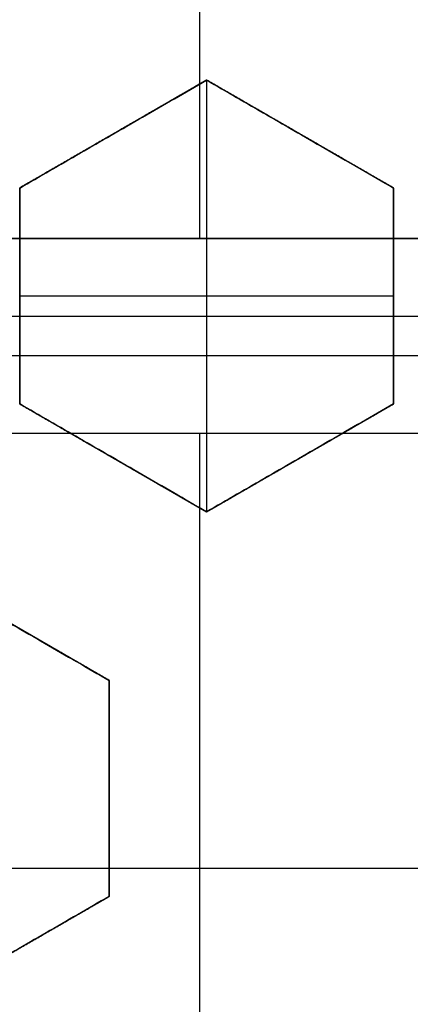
# Model space of a CAD drawing. Header units: centimetres. Extents: x -10 to 8.9, y -29.1 to -8.
# Tile 661 of 1035: x -6.0995 to -6.0493, y -28.3592 to -28.2328. Entities that reach past the tile are written whole.
import ezdxf

# ---------------------------------------------------------------- set-up
doc = ezdxf.new("R2010")
doc.units = ezdxf.units.CM
doc.layers.add('Default', color=7, linetype='Continuous', true_color=0x000000)

msp = doc.modelspace()

# ---------------------------------------------------------------- linework, layer by layer
at = {"layer": 'Default'}
for p, q in [((-6.076397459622, -28.14914136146, -1.065), (-6.076397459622, -28.26085863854, -1.065)), ((-6.075500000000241, -28.24050704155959, 0.18797125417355), (-6.099500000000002, -28.25436344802, 0.18797125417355)), ((-6.0755, -28.24050704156, 0.1625), (-6.0755, -28.2959326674, 0.1625)), ((-6.051500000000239, -28.25436344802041, 0.1838528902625), (-6.075500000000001, -28.24050704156, 0.1838528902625)), ((-6.087500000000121, -28.24743524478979, 0.1625), (-6.087500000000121, -28.24743524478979, 0.2093492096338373)), ((-6.06350000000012, -28.24743524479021, 0.1625), (-6.06350000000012, -28.24743524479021, 0.2006486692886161)), ((-6.0995, -28.25436344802, 0.18797125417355), (-6.0995, -28.28207626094, 0.18797125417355)), ((-6.051500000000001, -28.28207626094, 0.1792829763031), (-6.051500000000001, -28.25436344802, 0.1792829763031)), ((-6.10864745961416, -28.26085863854, -1.1296608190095), (-6.044147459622, -28.26085863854, -1.1296608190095)), ((-6.076679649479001, -28.26085863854, -1.180135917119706), (-6.076679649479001, -28.26085863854, -1.065)), ((-6.0995, -28.26821985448, 0.1625), (-6.051500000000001, -28.26821985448, 0.1625)), ((-6.0995, -28.26821985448, 0.1625), (-6.0995, -28.26821985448, 0.2128172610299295)), ((-6.051500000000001, -28.26821985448, 0.1625), (-6.051500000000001, -28.26821985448, 0.1955001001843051)), ((-6.099499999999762, -28.28207626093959, 0.18727069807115), (-6.0755, -28.2959326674, 0.18727069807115)), ((-6.075499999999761, -28.29593266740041, 0.18252295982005), (-6.051499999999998, -28.28207626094, 0.18252295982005)), ((-6.044147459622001, -28.28585863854, -1.1296608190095), (-6.108647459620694, -28.28585863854, -1.1296608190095)), ((-6.076679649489, -28.28585863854, -1.1801359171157), (-6.076679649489, -28.28585863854, -1.065)), ((-6.076397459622, -28.28585863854, -1.065), (-6.076397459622, -28.39757591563, -1.065)), ((-6.087499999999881, -28.2890044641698, 0.1625), (-6.087499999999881, -28.2890044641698, 0.2073021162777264)), ((-6.06349999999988, -28.28900446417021, 0.1625), (-6.06349999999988, -28.28900446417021, 0.1987006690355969)), ((-6.088000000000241, -28.31758330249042, 0.1887369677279), (-6.112, -28.30372689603, 0.1887369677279)), ((-6.088000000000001, -28.34529611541, 0.18390874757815), (-6.088000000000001, -28.31758330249, 0.18390874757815)), ((-6.088000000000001, -28.33143970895, 0.1625), (-6.088000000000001, -28.33143970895, 0.204054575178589)), ((-6.011897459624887, -28.341717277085, -1.065), (-6.140897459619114, -28.341717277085, -1.065)), ((-6.111999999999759, -28.35915252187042, 0.1859441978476), (-6.088000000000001, -28.34529611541, 0.1859441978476))]:
    msp.add_line(p, q, dxfattribs=at)
at = {"layer": 'Default', "extrusion": (0, 0, -1)}
for centre, radius, start, end in [((6.550000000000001, -28.205, -0.45), 0.9, 90, 270), ((6.550000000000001, -28.205, 0.3399975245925), 0.8999999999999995, 90, 270), ((6.550000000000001, -28.205, 1.15), 0.8550000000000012, 90, 270), ((6.550000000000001, -28.205, -0.4), 0.5999999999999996, 90, 270), ((6.550000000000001, -28.205, 0.82), 0.8250000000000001, 180, 0), ((6.550000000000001, -28.205, 1.03), 0.82, 180, 0), ((6.550000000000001, -28.205, 1.005), 0.7950000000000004, 180, 0), ((6.550000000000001, -28.205, 0.87), 0.7825000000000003, 180, 0), ((6.550000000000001, -28.205, 1.005), 0.7825000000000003, 180, 0), ((6.550000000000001, -28.205, 0.895), 0.7575000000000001, 180, 0), ((6.550000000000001, -28.205, 0.53), 0.75, 180, 0), ((6.550000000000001, -28.205, -0.2075), 0.75, 180, 0), ((6.550000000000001, -28.205, -0.2075), 0.7025000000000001, 180, 0), ((6.550000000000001, -28.205, -0.1825), 0.6775000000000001, 180, 0), ((6.550000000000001, -28.205, -0.1725), 0.6774999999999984, 180, 0), ((6.550000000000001, -28.205, -0.1625), 0.6724999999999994, 180, 0), ((6.550000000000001, -28.205, -0.2), 0.6724999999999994, 180, 0), ((6.550000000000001, -28.205, -0.2), 0.6367740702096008, 180, 0), ((6.550000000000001, -28.205, -0.1809807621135), 0.6125, 180, 0), ((6.550000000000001, -28.205, -0.1625), 0.6075000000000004, 180, 0), ((6.550000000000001, -28.205, -0.195), 0.6075000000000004, 180, 0), ((6.550000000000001, -28.205, 1.220980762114), 0.6075, 180, 0), ((6.550000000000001, -28.205, 1.24), 0.6075000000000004, 180, 0), ((6.550000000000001, -28.205, -0.18660444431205), 0.5500000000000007, 180, 0)]:
    msp.add_arc(centre, radius, start, end, dxfattribs=at)
at = {"layer": 'Default'}
for centre, radius, start, end in [((-6.550000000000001, -28.205, -0.82), 0.8349999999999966, 270, 90), ((-6.550000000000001, -28.205, -1.13), 0.8349999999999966, 270, 90), ((-6.550000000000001, -28.205, -0.9750000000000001), 0.8350000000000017, 270, 90), ((-6.550000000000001, -28.205, 0.35), 0.775, 270, 90), ((-6.550000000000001, -28.205, -0.1486250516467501), 0.7749999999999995, 270, 90), ((-6.550000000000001, -28.205, 0.45), 0.6000000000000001, 270, 90), ((-6.550000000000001, -28.205, 0.35), 0.6000000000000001, 270, 90), ((-6.550000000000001, -28.205, -0.845), 0.8250000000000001, 180, 0), ((-6.550000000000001, -28.205, -0.8325), 0.8249999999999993, 180, 0), ((-6.550000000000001, -28.205, -0.87), 0.8, 180, 0), ((-6.550000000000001, -28.205, -0.9800000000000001), 0.7575000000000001, 180, 0), ((-6.550000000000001, -28.205, -0.9375), 0.7574999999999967, 180, 0), ((-6.550000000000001, -28.205, 0.1625), 0.6775000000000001, 180, 0), ((-6.550000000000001, -28.205, 0.18125), 0.6724999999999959, 180, 0), ((-6.550000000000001, -28.205, -1.21), 0.67, 180, 0), ((-6.550000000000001, -28.205, -1.24), 0.6400000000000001, 180, 0), ((-6.550000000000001, -28.205, 0.2), 0.6367740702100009, 180, 0), ((-6.550000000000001, -28.205, 0.1625), 0.6231698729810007, 180, 0), ((-6.550000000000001, -28.205, 0.17875), 0.6074999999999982, 180, 0), ((-6.550000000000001, -28.205, -1.230490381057), 0.6074999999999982, 180, 0), ((-6.550000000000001, -28.205, 0.195), 0.55, 180, 0), ((-6.550000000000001, -28.205, 0.1782088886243), 0.55, 248.3999999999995, 0), ((-6.550000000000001, -28.205, -0.7112749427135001), 0.7750000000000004, 274.5310199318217, 0), ((-6.550000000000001, -28.205, -0.1612499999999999), 0.75, 296.8079204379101, 0)]:
    msp.add_arc(centre, radius, start, end, dxfattribs=at)
at = {"layer": 'Default', "extrusion": (1.379857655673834e-06, 1.228458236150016e-16, -0.9999999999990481)}
msp.add_arc((6.549999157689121, -28.20500000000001, 0.5348706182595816), 0.7584484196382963, 180, 287.9998757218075, dxfattribs=at)
at = {"layer": 'Default', "extrusion": (0, 1, 0)}
for centre, radius, start, end in [((6.550000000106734, -2.310000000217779, -28.26085862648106), 1.225000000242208, 111.089576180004, 114.389708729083), ((6.550000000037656, -2.310000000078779, -28.27585862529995), 1.215000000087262, 110.8286720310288, 114.6865575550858), ((6.550000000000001, -2.31, -28.27585863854), 1.215, 110.8286720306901, 114.6865575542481)]:
    msp.add_arc(centre, radius, start, end, dxfattribs=at)
at = {"layer": 'Default', "extrusion": (0, -1, 0)}
for centre, radius, start, end in [((-6.550000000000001, -2.31, 28.26085863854), 1.225000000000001, 66.45607328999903, 68.9104238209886), ((-6.549999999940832, -2.309999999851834, 28.28585864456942), 1.224999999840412, 65.61029127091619, 68.91042382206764)]:
    msp.add_arc(centre, radius, start, end, dxfattribs=at)
at = {"layer": 'Default', "extrusion": (-1.03329475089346e-08, -0.9999999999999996, -2.71607247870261e-08)}
msp.add_arc((-6.549999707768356, -2.309999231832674, 28.27085873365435), 1.214999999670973, 65.3134424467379, 69.1713279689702, dxfattribs=at)
at = {"layer": 'Default'}
for points, degree in [([(-6.550000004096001, -27.30500495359, -1.129995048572), (-6.537465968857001, -27.30500495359, -1.129995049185), (-6.512386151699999, -27.30552127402, -1.129973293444), (-6.474783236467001, -27.3078854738, -1.129982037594), (-6.437304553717, -27.31181799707, -1.129979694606), (-6.399970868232, -27.3173257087, -1.129980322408), (-6.362926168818, -27.32438806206, -1.129980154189), (-6.326197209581, -27.3329983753, -1.129980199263), (-6.289861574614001, -27.34314050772, -1.129980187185), (-6.254013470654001, -27.35478489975, -1.129980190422), (-6.218660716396, -27.36792869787, -1.129980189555), (-6.183898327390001, -27.38253814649, -1.129980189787), (-6.149770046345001, -27.39859430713, -1.129980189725), (-6.116350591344, -27.41606289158, -1.129980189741), (-6.083707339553, -27.43490588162, -1.129980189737), (-6.051859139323, -27.45511347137, -1.129980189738), (-6.020892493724, -27.47663251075, -1.129980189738), (-5.990848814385, -27.49943348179, -1.129980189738), (-5.961791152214, -27.52346942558, -1.129980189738), (-5.933780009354, -27.54868705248, -1.129980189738), (-5.906829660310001, -27.5750745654, -1.129980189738), (-5.881013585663, -27.60256235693, -1.129980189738), (-5.856368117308, -27.63111066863, -1.129980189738), (-5.832942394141, -27.66066372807, -1.129980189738), (-5.810787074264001, -27.69115373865, -1.129980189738), (-5.789912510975, -27.72256746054, -1.129980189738), (-5.770375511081, -27.75482271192, -1.129980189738), (-5.752204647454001, -27.78787084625, -1.129980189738), (-5.735435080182, -27.8216495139, -1.129980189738), (-5.720103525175, -27.8560794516, -1.129980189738), (-5.706216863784, -27.89114626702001, -1.129980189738), (-5.693813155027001, -27.92675906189, -1.129980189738), (-5.682910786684, -27.96286272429, -1.129980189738), (-5.673530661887, -27.99939085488, -1.129980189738), (-5.665692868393, -28.03625586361, -1.129980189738), (-5.659400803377, -28.07344306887, -1.129980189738), (-5.654672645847, -28.11085723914, -1.129980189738), (-5.651515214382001, -28.14843802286, -1.129980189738), (-5.649934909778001, -28.18611932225, -1.129980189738), (-5.649933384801, -28.22380820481, -1.129980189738), (-5.65151069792, -28.26149020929, -1.129980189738), (-5.654665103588, -28.29907102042, -1.129980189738), (-5.659390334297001, -28.33648606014, -1.129980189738), (-5.665679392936, -28.37367347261, -1.129980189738), (-5.673514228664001, -28.41053911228, -1.129980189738), (-5.68289159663, -28.447068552, -1.129980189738), (-5.693791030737, -28.48317285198, -1.129980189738), (-5.706192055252, -28.51878703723, -1.129980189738), (-5.720075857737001, -28.5538547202, -1.129980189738), (-5.735404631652, -28.58828579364, -1.129980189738), (-5.752171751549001, -28.62206623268, -1.129980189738), (-5.770339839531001, -28.65511550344, -1.129980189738), (-5.78987442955, -28.68737253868, -1.129980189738), (-5.810746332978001, -28.71878763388, -1.129980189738), (-5.832899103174, -28.74927924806, -1.129980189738), (-5.85632282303, -28.77883458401, -1.129980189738), (-5.880965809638, -28.80738458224, -1.129980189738), (-5.906779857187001, -28.83487458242, -1.129980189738), (-5.933727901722, -28.86126400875, -1.129980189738), (-5.961736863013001, -28.88648372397, -1.129980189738), (-5.990793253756, -28.9105224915, -1.129980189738), (-6.020835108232, -28.93332580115, -1.129980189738), (-6.051800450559, -28.95484754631, -1.129980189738), (-6.083647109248, -28.97505764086, -1.129980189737), (-6.116288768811, -28.99390313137, -1.129980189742), (-6.149707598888, -29.01137470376, -1.129980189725), (-6.183834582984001, -29.02743347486, -1.129980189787), (-6.218595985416, -29.04204567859, -1.129980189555), (-6.253947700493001, -29.05519220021, -1.129980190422), (-6.289795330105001, -29.06683951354, -1.129980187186), (-6.326131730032, -29.07698483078, -1.129980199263), (-6.36285948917, -29.08559773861, -1.12998015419), (-6.399900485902, -29.09266234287, -1.129980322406), (-6.437231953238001, -29.0981728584, -1.129979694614), (-6.47471667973, -29.10210911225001, -1.129982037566), (-6.512339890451, -29.1044772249, -1.129973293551), (-6.537448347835, -29.10499504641, -1.129995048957), (-6.549999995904, -29.10499504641, -1.129995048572)], 3), ([(-6.550000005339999, -27.32500645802, -1.149993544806), (-6.537651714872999, -27.32500645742, -1.149993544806), (-6.512986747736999, -27.32554459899, -1.150002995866), (-6.476051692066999, -27.32787036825, -1.14999919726), (-6.439276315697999, -27.33175223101, -1.150000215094), (-6.402654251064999, -27.33717969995, -1.149999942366), (-6.366301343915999, -27.34414129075, -1.150000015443), (-6.330232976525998, -27.35263500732, -1.149999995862), (-6.294592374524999, -27.36262965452, -1.150000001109), (-6.259531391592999, -27.37406902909, -1.149999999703), (-6.225026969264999, -27.3869473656, -1.15000000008), (-6.191106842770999, -27.40125022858, -1.149999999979), (-6.157777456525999, -27.41697696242, -1.150000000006), (-6.125134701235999, -27.43408646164, -1.149999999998), (-6.093256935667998, -27.45253472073, -1.15), (-6.062162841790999, -27.47231088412, -1.15), (-6.031930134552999, -27.49336665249, -1.15), (-6.002594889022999, -27.51567691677, -1.15), (-5.974227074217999, -27.53918966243, -1.15), (-5.946891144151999, -27.56384678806, -1.15), (-5.920598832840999, -27.58963664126, -1.15), (-5.895416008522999, -27.61649551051, -1.15), (-5.871372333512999, -27.64439091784, -1.15), (-5.848517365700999, -27.67326728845, -1.15), (-5.826900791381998, -27.7030584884, -1.15), (-5.806533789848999, -27.73375047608, -1.15), (-5.787472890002, -27.76526110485, -1.15), (-5.76974489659, -27.79754437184, -1.15), (-5.753383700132, -27.83054026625, -1.15), (-5.738424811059, -27.86417236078, -1.15), (-5.724875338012, -27.89842624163, -1.15), (-5.71277321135, -27.93321101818, -1.15), (-5.702135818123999, -27.96847408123, -1.15), (-5.692983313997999, -28.00415159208, -1.15), (-5.68533537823, -28.04015809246, -1.15), (-5.679195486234, -28.07647885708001, -1.15), (-5.674581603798, -28.11301879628, -1.15), (-5.67150000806, -28.14971971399, -1.15), (-5.669956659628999, -28.18652113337, -1.15), (-5.669953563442, -28.22333487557, -1.15), (-5.671491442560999, -28.26014682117, -1.15), (-5.674568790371, -28.29686076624, -1.15), (-5.679179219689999, -28.33341174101, -1.15), (-5.685316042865, -28.36974098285, -1.15), (-5.692961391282, -28.40575529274, -1.15), (-5.702112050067, -28.44144108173, -1.15), (-5.712748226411, -28.47671239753, -1.15), (-5.724850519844, -28.511507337, -1.15), (-5.738400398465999, -28.54576972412, -1.15), (-5.753358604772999, -28.57940639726, -1.15), (-5.769717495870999, -28.61240308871, -1.15), (-5.787441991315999, -28.6446852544, -1.15), (-5.806500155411, -28.6761964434, -1.15), (-5.826864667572, -28.70688945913, -1.15), (-5.848479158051, -28.73668231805, -1.15), (-5.871332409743, -28.76556074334, -1.15), (-5.895372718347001, -28.79345624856, -1.15), (-5.920549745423, -28.82031302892, -1.15), (-5.946837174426, -28.84610244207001, -1.15), (-5.974176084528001, -28.8707665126, -1.15), (-6.002558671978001, -28.89429476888, -1.15), (-6.031913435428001, -28.9166216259, -1.15), (-6.062165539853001, -28.9376912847, -1.15), (-6.093277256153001, -28.95747792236, -1.15), (-6.125171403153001, -28.97593404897, -1.149999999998), (-6.157830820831, -28.99304986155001, -1.150000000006), (-6.191177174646, -29.0087814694, -1.149999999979), (-6.225118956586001, -29.02308952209, -1.15000000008), (-6.25964571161, -29.03597120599, -1.149999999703), (-6.294721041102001, -29.04740944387, -1.150000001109), (-6.330363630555, -29.05739860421, -1.149999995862), (-6.366429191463, -29.06588597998, -1.150000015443), (-6.40278818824, -29.07284313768, -1.149999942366), (-6.439415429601, -29.07826537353, -1.150000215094), (-6.476180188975, -29.08214014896, -1.14999919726), (-6.513077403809, -29.08445837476, -1.150002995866), (-6.537686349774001, -29.08499354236, -1.149993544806), (-6.54999999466, -29.08499354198, -1.149993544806)], 3), ([(-6.549999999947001, -27.42838343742, -0.7616165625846), (-6.538747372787, -27.42824483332, -0.7617551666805), (-6.516204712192, -27.42845367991, -0.7620351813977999), (-6.482313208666, -27.43024072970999, -0.7624632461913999), (-6.448493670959, -27.43350371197, -0.7628974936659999), (-6.414786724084, -27.43824561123, -0.763337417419), (-6.381352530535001, -27.44444544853, -0.7637809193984), (-6.348201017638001, -27.45209983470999, -0.7642278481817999), (-6.315445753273, -27.46118216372, -0.764676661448), (-6.283108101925, -27.47168408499, -0.7651270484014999), (-6.251249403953, -27.48358745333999, -0.7655781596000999), (-6.219910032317, -27.49687984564, -0.766029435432), (-6.189177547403, -27.51152847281, -0.7664796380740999), (-6.159225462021, -27.52744172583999, -0.7669261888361), (-6.130017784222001, -27.54461827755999, -0.7673695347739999), (-6.101215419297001, -27.56329288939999, -0.7678150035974), (-6.073286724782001, -27.58321536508, -0.7682556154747), (-6.047409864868, -27.60344005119, -0.7686723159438), (-6.024707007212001, -27.6227118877, -0.7690451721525), (-6.004504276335, -27.64114310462, -0.7693833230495), (-5.984998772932, -27.66020157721, -0.7697151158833), (-5.965776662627, -27.68034635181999, -0.7700594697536), (-5.947249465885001, -27.70119728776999, -0.7704083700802), (-5.929608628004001, -27.72252886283, -0.7707584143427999), (-5.913139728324, -27.74390244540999, -0.7711027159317), (-5.896745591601, -27.76673460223, -0.7714641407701), (-5.879471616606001, -27.79280128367, -0.7718690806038), (-5.862185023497, -27.82140181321, -0.7723044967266), (-5.845650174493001, -27.85166194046, -0.7727558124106), (-5.830525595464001, -27.88248582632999, -0.7732063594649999), (-5.816816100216, -27.91378163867, -0.7736550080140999), (-5.804432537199, -27.94575507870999, -0.7741047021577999), (-5.793443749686, -27.97826360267, -0.7745533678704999), (-5.783885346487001, -28.01119863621, -0.7749995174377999), (-5.775776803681, -28.04447658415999, -0.7754420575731), (-5.769121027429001, -28.07806966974, -0.7758806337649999), (-5.763924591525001, -28.11195605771, -0.7763150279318), (-5.760204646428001, -28.14606329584, -0.7767440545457), (-5.75797080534, -28.18027120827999, -0.7771671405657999), (-5.757226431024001, -28.21470555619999, -0.7775824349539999), (-5.757979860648, -28.24925848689, -0.7780047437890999), (-5.760231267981, -28.28374168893, -0.7784336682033), (-5.763975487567, -28.31808767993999, -0.7788678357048), (-5.769197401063, -28.35219385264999, -0.7793060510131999), (-5.775894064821, -28.38605939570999, -0.7797482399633), (-5.784064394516, -28.41964983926, -0.7801939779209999), (-5.793686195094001, -28.45285785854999, -0.7806418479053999), (-5.804730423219, -28.48558927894, -0.781090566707), (-5.817164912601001, -28.51776854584, -0.7815390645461), (-5.830995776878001, -28.54941158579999, -0.7819875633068), (-5.846175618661, -28.5804064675, -0.7824344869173), (-5.862691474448, -28.61072888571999, -0.7828794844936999), (-5.880499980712, -28.64029706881, -0.7833213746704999), (-5.899571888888, -28.66906635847, -0.7837594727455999), (-5.91989141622, -28.69700629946, -0.7841934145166), (-5.941356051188, -28.72398166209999, -0.7846208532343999), (-5.963982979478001, -28.75002327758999, -0.7850431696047), (-5.987781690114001, -28.77512537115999, -0.7854569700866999), (-6.012782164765, -28.7993101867, -0.7858765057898), (-6.03884161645, -28.82242111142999, -0.7863039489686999), (-6.065837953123, -28.84435183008, -0.786736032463), (-6.093752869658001, -28.86509285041, -0.7871728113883), (-6.122529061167, -28.88460275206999, -0.7876132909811), (-6.15214747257, -28.90286625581, -0.7880571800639), (-6.18250003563, -28.91981717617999, -0.7885028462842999), (-6.213581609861, -28.93545322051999, -0.7889502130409), (-6.245293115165, -28.94972306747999, -0.7893978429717), (-6.277594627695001, -28.96261096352, -0.7898451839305), (-6.310433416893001, -28.97409375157, -0.790291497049), (-6.343717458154, -28.98414082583, -0.7907355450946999), (-6.377431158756, -28.99274659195, -0.7911771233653), (-6.411455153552, -28.99988067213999, -0.7916146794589), (-6.445763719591, -29.00553981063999, -0.7920479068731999), (-6.480290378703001, -29.00971218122, -0.7924759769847), (-6.515041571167, -29.01239375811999, -0.7928989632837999), (-6.538334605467, -29.01317723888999, -0.7931772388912), (-6.549999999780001, -29.01331529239, -0.7933152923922)], 3), ([(-6.550000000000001, -28.98, -0.6472501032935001), (-6.538733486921, -28.98, -0.6470307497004), (-6.516189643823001, -28.97950872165, -0.6465878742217), (-6.482389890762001, -28.97729300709, -0.6459119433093), (-6.448718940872, -28.97360204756, -0.6452266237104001), (-6.415286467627, -28.96845141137, -0.6445341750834), (-6.382136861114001, -28.9618541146, -0.6438355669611), (-6.349274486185, -28.95380935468, -0.6431308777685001), (-6.316821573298, -28.94434696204, -0.6424227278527), (-6.284787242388, -28.93346993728, -0.6417113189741), (-6.253280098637, -28.92121449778, -0.6409990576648), (-6.222324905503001, -28.90759197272, -0.6402865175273), (-6.191987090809, -28.89262837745, -0.6395751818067), (-6.162348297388, -28.87636610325, -0.6388669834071), (-6.133423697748, -28.85881215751, -0.6381622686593), (-6.1053183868, -28.84003103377, -0.6374636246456), (-6.07803369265, -28.82002363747, -0.6367710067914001), (-6.051669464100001, -28.7988625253, -0.6360872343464), (-6.026237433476, -28.77655854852, -0.6354115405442), (-6.001809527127, -28.75317251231, -0.6347498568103), (-5.978430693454, -28.72875070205, -0.6340883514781), (-5.956125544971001, -28.70331637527, -0.6334126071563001), (-5.934966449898, -28.67695331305, -0.6327288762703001), (-5.914960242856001, -28.6496691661, -0.6320362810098), (-5.896181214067, -28.62156563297, -0.6313376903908), (-5.878632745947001, -28.59264971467, -0.6306331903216), (-5.862367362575, -28.56300470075, -0.6299248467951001), (-5.847408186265, -28.53267528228, -0.629213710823), (-5.833784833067, -28.50171815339, -0.6285011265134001), (-5.821532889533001, -28.47022030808, -0.6277890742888), (-5.8106490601, -28.43816826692, -0.6270772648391), (-5.801170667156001, -28.40565376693, -0.6263677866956), (-5.793124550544, -28.37276766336, -0.6256626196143), (-5.786530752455, -28.33961176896, -0.6249639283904), (-5.78138744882, -28.30619858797, -0.6242718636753), (-5.777701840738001, -28.27254822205, -0.6235871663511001), (-5.775489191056, -28.23876096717, -0.6229108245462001), (-5.774754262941, -28.20494234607, -0.6222489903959), (-5.775493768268, -28.17114853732, -0.6215875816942), (-5.777706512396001, -28.13740264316, -0.6209120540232), (-5.781393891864, -28.10374893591, -0.6202272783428), (-5.786546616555, -28.07029563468, -0.6195343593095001), (-5.793145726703, -28.0371388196, -0.6188356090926), (-5.801183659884, -28.00430073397, -0.6181314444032), (-5.810652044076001, -27.97182316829, -0.6174227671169), (-5.821536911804, -27.93976765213, -0.6167108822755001), (-5.833799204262, -27.90824671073, -0.6159982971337), (-5.847421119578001, -27.87729763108, -0.615285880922), (-5.862376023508, -27.84697847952, -0.6145749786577), (-5.878652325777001, -27.8173156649, -0.613866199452), (-5.896211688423, -27.78838626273, -0.6131613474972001), (-5.914995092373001, -27.76028113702, -0.6124626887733), (-5.934999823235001, -27.73300334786, -0.6117702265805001), (-5.956160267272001, -27.70664206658, -0.6110865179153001), (-5.978475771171, -27.68119987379, -0.6104105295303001), (-6.001860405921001, -27.6567765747, -0.6097489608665), (-6.026289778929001, -27.63339360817, -0.6090872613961), (-6.051718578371, -27.61109628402, -0.6084116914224), (-6.078088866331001, -27.58993391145, -0.6077277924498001), (-6.105377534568, -27.56992754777, -0.6070351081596), (-6.133484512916, -27.55114909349, -0.6063364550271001), (-6.162412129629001, -27.53359698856, -0.6056316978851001), (-6.192055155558, -27.51733618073, -0.6049234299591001), (-6.222391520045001, -27.50237706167, -0.6042121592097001), (-6.253344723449, -27.48875867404, -0.6034996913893), (-6.284863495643, -27.47650207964, -0.6027871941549), (-6.316910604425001, -27.46562484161, -0.6020755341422), (-6.349366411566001, -27.45616608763, -0.6013673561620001), (-6.382222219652, -27.44812703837, -0.6006628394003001), (-6.415376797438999, -27.44153241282, -0.5999641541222), (-6.448824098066, -27.43638416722, -0.5992714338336), (-6.482460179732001, -27.43270175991, -0.5985868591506), (-6.516196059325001, -27.43049163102, -0.5979122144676), (-6.538732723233, -27.43, -0.5974694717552), (-6.550000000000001, -27.43, -0.5972501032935)], 3), ([(-6.784376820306, -28.92632328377, -0.6348712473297), (-6.773838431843, -28.92974735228, -0.6346469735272), (-6.752592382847, -28.93614668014, -0.6341960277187), (-6.720306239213, -28.94433158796, -0.6335039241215), (-6.687691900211, -28.95109451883, -0.6328066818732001), (-6.654850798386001, -28.95641256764, -0.6321091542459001), (-6.621864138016, -28.9602809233, -0.6314149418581), (-6.588739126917, -28.96270318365, -0.6307247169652), (-6.555473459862, -28.96367365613, -0.6300349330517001), (-6.522210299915, -28.96318367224, -0.6293441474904), (-6.489025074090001, -28.96123883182, -0.6286502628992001), (-6.455904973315, -28.95783633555, -0.6279497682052), (-6.422932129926, -28.95297750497, -0.6272443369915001), (-6.390217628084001, -28.94667756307, -0.6265372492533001), (-6.357843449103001, -28.93895566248, -0.6258300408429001), (-6.32588632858, -28.92983586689, -0.6251236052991), (-6.29439659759, -28.91933902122, -0.6244195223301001), (-6.263411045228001, -28.90748132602, -0.6237197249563), (-6.232968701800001, -28.89427837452, -0.6230257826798), (-6.203113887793, -28.87974755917, -0.6223343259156), (-6.173891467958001, -28.86390613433, -0.6216420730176), (-6.145383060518, -28.84679413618, -0.6209485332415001), (-6.117675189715, -28.82846554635, -0.6202531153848), (-6.090803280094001, -28.80894739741, -0.6195567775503), (-6.064798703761, -28.78826200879, -0.6188620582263), (-6.039692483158, -28.76642843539, -0.6181707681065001), (-6.015556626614, -28.7435034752, -0.6174807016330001), (-5.992461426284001, -28.71955357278, -0.6167897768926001), (-5.970470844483, -28.69465328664, -0.6160960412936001), (-5.949568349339, -28.66878590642, -0.6153957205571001), (-5.929800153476, -28.64199891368, -0.6146904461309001), (-5.911222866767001, -28.61436507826, -0.6139833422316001), (-5.893872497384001, -28.58593678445, -0.6132760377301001), (-5.877788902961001, -28.55677817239, -0.6125695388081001), (-5.863017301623, -28.52697722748, -0.6118646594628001), (-5.849582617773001, -28.49659792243, -0.611162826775), (-5.837496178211, -28.4656760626, -0.6104680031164), (-5.826765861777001, -28.43423308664, -0.6097777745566), (-5.817399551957, -28.40226333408, -0.6090851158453), (-5.809456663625, -28.36995449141, -0.6083902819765), (-5.802947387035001, -28.33738758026, -0.6076936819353), (-5.797866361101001, -28.30454704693, -0.606996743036), (-5.794229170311, -28.27151677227, -0.606301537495), (-5.792040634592, -28.23836319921, -0.6056096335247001), (-5.791549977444, -28.21613082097, -0.6051462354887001), (-5.791549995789, -28.20499952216, -0.6049143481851)], 3), ([(-6.075500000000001, -28.24050704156, 0.1625), (-6.0875, -28.24743524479, 0.1625), (-6.099499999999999, -28.25436344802, 0.1625)], 2), ([(-6.099499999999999, -28.25436344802, 0.2134425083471), (-6.096935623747, -28.2528829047, 0.2125734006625), (-6.091738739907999, -28.24988248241, 0.2108046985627), (-6.083748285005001, -28.24526919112, 0.2080627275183), (-6.078273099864, -28.24210809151, 0.2061688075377), (-6.075500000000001, -28.24050704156, 0.205205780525)], 3), ([(-6.075500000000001, -28.24050704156, 0.205205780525), (-6.075500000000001, -28.24050704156, 0.1838528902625), (-6.075500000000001, -28.24050704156, 0.1625)], 2), ([(-6.051500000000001, -28.25436344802, 0.1625), (-6.063500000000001, -28.24743524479, 0.1625), (-6.075500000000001, -28.24050704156, 0.1625)], 2), ([(-6.075500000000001, -28.24050704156, 0.205205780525), (-6.072962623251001, -28.2419719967, 0.2042450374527), (-6.067801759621, -28.24495162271, 0.2022872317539), (-6.059812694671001, -28.24956411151, 0.1992450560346), (-6.054300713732, -28.25274645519, 0.197138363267), (-6.051500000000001, -28.25436344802, 0.1960659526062)], 3), ([(-6.099499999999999, -28.25436344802, 0.1625), (-6.099499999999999, -28.25436344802, 0.18797125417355), (-6.099499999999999, -28.25436344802, 0.2134425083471)], 2), ([(-6.099499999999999, -28.25436344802, 0.1625), (-6.099499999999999, -28.26821985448, 0.1625), (-6.099499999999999, -28.28207626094, 0.1625)], 2), ([(-6.099499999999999, -28.28207626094, 0.2120413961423), (-6.099499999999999, -28.27900027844, 0.2122301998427), (-6.099499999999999, -28.2728461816, 0.2125859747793), (-6.099499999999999, -28.26360850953, 0.2130533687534), (-6.099499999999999, -28.25744584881, 0.2133203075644), (-6.099499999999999, -28.25436344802, 0.2134425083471)], 3), ([(-6.051500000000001, -28.28207626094, 0.1625), (-6.051500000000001, -28.26821985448, 0.1625), (-6.051500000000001, -28.25436344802, 0.1625)], 2), ([(-6.051500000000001, -28.25436344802, 0.1960659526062), (-6.051500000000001, -28.25436344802, 0.1792829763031), (-6.051500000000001, -28.25436344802, 0.1625)], 2), ([(-6.051500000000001, -28.25436344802, 0.1960659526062), (-6.051500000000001, -28.25744548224, 0.1959554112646), (-6.051500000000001, -28.26360765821, 0.1957138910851), (-6.051500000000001, -28.27284543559, 0.1952907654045), (-6.051500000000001, -28.27899996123, 0.1949684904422), (-6.051500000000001, -28.28207626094, 0.1947974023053)], 3), ([(-6.044147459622, -28.26085863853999, -1.065), (-6.076397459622, -28.26085863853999, -1.065), (-6.108647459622, -28.26085863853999, -1.065)], 2), ([(-6.099499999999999, -28.28207626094, 0.1625), (-6.0875, -28.28900446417, 0.1625), (-6.075500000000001, -28.2959326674, 0.1625)], 2), ([(-6.075500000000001, -28.2959326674, 0.2025459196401), (-6.078321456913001, -28.29430369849, 0.2036660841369), (-6.08386106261, -28.29110540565, 0.205862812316), (-6.091847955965, -28.28649417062, 0.209022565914), (-6.096982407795, -28.28352979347, 0.2110489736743), (-6.099499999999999, -28.28207626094, 0.2120413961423)], 3), ([(-6.099499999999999, -28.28207626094, 0.2120413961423), (-6.099499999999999, -28.28207626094, 0.18727069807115), (-6.099499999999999, -28.28207626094, 0.1625)], 2), ([(-6.075500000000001, -28.2959326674, 0.1625), (-6.063500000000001, -28.28900446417, 0.1625), (-6.051500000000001, -28.28207626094, 0.1625)], 2), ([(-6.051500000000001, -28.28207626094, 0.1947974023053), (-6.054252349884, -28.28366533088, 0.1956990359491), (-6.059699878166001, -28.28681046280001, 0.1974749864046), (-6.067692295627, -28.29142488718, 0.2000551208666), (-6.072915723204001, -28.29444063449, 0.2017243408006), (-6.075500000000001, -28.2959326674, 0.2025459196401)], 3), ([(-6.051500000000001, -28.28207626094, 0.1947974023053), (-6.051500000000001, -28.28207626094, 0.17864870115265), (-6.051500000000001, -28.28207626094, 0.1625)], 2), ([(-6.044147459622, -28.28585863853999, -1.065), (-6.076397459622, -28.28585863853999, -1.065), (-6.108647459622, -28.28585863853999, -1.065)], 2), ([(-6.075500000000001, -28.2959326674, 0.2025459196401), (-6.075500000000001, -28.2959326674, 0.18252295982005), (-6.075500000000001, -28.2959326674, 0.1625)], 2), ([(-6.088000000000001, -28.31758330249, 0.1625), (-6.1, -28.31065509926, 0.1625), (-6.111999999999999, -28.30372689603, 0.1625)], 2), ([(-6.111999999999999, -28.30372689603, 0.2149739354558), (-6.109480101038, -28.30518176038, 0.2139627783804), (-6.104342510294, -28.30814794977, 0.2118994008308), (-6.096349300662, -28.31276283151, 0.2086834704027), (-6.090816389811, -28.31595725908, 0.2064535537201), (-6.088000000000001, -28.31758330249, 0.2053174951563)], 3), ([(-6.088000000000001, -28.34529611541, 0.1625), (-6.088000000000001, -28.33143970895, 0.1625), (-6.088000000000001, -28.31758330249, 0.1625)], 2), ([(-6.088000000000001, -28.31758330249, 0.1625), (-6.088000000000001, -28.31758330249, 0.18390874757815), (-6.088000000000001, -28.31758330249, 0.2053174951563)], 2), ([(-6.088000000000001, -28.31758330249, 0.2053174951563), (-6.088000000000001, -28.32066420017, 0.2050520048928), (-6.088000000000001, -28.32682482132, 0.204500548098), (-6.088000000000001, -28.33606105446, 0.2036130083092), (-6.088000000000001, -28.3422179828, 0.2029814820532), (-6.088000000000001, -28.34529611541, 0.2026559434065)], 3), ([(-6.111999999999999, -28.35915252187, 0.1625), (-6.1, -28.35222431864, 0.1625), (-6.088000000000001, -28.34529611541, 0.1625)], 2), ([(-6.088000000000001, -28.34529611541, 0.2026559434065), (-6.090726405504, -28.34687020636, 0.2034389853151), (-6.096139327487, -28.34999535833, 0.2049816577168), (-6.104132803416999, -28.35461039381, 0.2072238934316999), (-6.109390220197, -28.3576457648, 0.2086744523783), (-6.111999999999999, -28.35915252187, 0.2093883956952)], 3), ([(-6.088000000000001, -28.34529611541, 0.1625), (-6.088000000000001, -28.34529611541, 0.18257797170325), (-6.088000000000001, -28.34529611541, 0.2026559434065)], 2)]:
    msp.add_open_spline(points, degree=degree, dxfattribs=at)
for points, knots in [([(-5.978187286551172, -27.65671795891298, -0.8200013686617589), (-5.982028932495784, -27.65271221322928, -0.8198943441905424), (-6.0036866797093, -27.63059904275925, -0.8192981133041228), (-6.045434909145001, -27.592650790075, -0.8182125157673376), (-6.107814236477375, -27.54614199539, -0.81665422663), (-6.1750504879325, -27.505673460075, -0.8150551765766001), (-6.246341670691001, -27.47188979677, -0.8134306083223), (-6.320641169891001, -27.445368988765, -0.8118060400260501), (-6.396800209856, -27.42644239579, -0.8102069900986), (-6.473795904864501, -27.415221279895, -0.8086487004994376), (-6.550005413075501, -27.41158862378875, -0.8071806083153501), (-6.626214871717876, -27.415222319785, -0.8057125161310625), (-6.703210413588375, -27.42644448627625, -0.8041542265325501), (-6.779369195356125, -27.44537211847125, -0.8025551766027), (-6.853668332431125, -27.4718939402, -0.8009306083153), (-6.924959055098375, -27.50567857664, -0.7993060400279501), (-6.992194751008, -27.54614802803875, -0.7977069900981), (-7.054573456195, -27.59265767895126, -0.79614870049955), (-7.111030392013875, -27.64397726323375, -0.7946806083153), (-7.1623492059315, -27.700434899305, -0.7932125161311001), (-7.2088580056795, -27.762814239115, -0.7916542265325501), (-7.249326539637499, -27.83005048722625, -0.7900551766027), (-7.2831102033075, -27.90134167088, -0.7884306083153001), (-7.309631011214, -27.97564116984, -0.78680604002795), (-7.328557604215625, -28.05180020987, -0.7852069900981), (-7.339778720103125, -28.12879590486, -0.78364870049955), (-7.343411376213, -28.205005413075, -0.7821806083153), (-7.339777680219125, -28.28121487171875, -0.7807125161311), (-7.328555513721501, -28.358210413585, -0.77915422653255), (-7.314570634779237, -28.41448112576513, -0.7779727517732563), (-7.305021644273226, -28.4449068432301, -0.7773179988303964), (-7.303262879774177, -28.4503068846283, -0.7772012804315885)], [9.275203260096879, 9.275203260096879, 9.275203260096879, 9.275203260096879, 9.451340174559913, 10.25789556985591, 11.0644509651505, 11.8710063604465, 12.67756175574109, 13.48411715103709, 14.29067254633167, 15.09722794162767, 15.90378333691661, 16.71033873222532, 17.5168941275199, 18.32344952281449, 19.13000491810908, 19.93656031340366, 20.74311570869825, 21.54967110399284, 22.35622649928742, 23.16278189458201, 23.9693372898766, 24.77589268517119, 25.58244808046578, 26.38900347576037, 27.19555887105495, 28.00211426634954, 28.80866966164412, 29.61522505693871, 30.4217804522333, 31.228335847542, 31.40302071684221, 31.40302071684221, 31.40302071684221, 31.40302071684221]), ([(-7.254237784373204, -28.56780919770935, -0.8200149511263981), (-7.25225816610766, -28.57165173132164, -0.8199261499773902), (-7.238054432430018, -28.59867645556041, -0.8192994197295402), (-7.208852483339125, -28.64719452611, -0.81814557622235), (-7.162342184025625, -28.70957351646, -0.8165872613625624), (-7.1110227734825, -28.76603037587, -0.81511917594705), (-7.054565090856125, -28.817349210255, -0.81365108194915), (-6.992185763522, -28.86385800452, -0.8120927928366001), (-6.924949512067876, -28.90432653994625, -0.8104937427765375), (-6.853658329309, -28.93811020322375, -0.8088691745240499), (-6.779358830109, -28.96463101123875, -0.8072446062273), (-6.703199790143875, -28.98355760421, -0.8056455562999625), (-6.626204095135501, -28.994778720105, -0.8040872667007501), (-6.5499945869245, -28.99841137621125, -0.8026191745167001), (-6.473785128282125, -28.994777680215, -0.8011510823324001), (-6.396789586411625, -28.98355551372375, -0.7995927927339), (-6.320630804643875, -28.96462788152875, -0.79799374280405), (-6.246331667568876, -28.9381060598, -0.7963691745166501), (-6.175040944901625, -28.90432142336, -0.7947446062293), (-6.107805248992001, -28.86385197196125, -0.79314555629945), (-6.045426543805, -28.81734232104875, -0.7915872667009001), (-5.988969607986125, -28.76602273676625, -0.79011917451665), (-5.937650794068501, -28.709565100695, -0.7886510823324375), (-5.891141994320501, -28.647185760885, -0.7870927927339), (-5.850673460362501, -28.57994951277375, -0.78549374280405), (-5.8168897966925, -28.50865832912, -0.78386917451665), (-5.790368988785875, -28.43435883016, -0.7822446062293), (-5.771442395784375, -28.35819979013, -0.7806455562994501), (-5.760221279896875, -28.28120409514, -0.7790872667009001), (-5.75745515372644, -28.22317352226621, -0.7779693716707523), (-5.757897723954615, -28.19054613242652, -0.777340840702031), (-5.758094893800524, -28.18331888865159, -0.7772013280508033)], [9.15335231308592, 9.15335231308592, 9.15335231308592, 9.15335231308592, 9.286355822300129, 10.09307514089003, 10.89979445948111, 11.70651377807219, 12.5132330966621, 13.31995241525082, 14.12667173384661, 14.93339105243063, 15.74011037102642, 16.5468296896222, 17.35354900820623, 18.16026832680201, 18.96698764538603, 19.77370696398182, 20.58042628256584, 21.38714560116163, 22.19386491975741, 23.00058423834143, 23.80730355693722, 24.61402287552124, 25.42074219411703, 26.22746151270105, 27.03418083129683, 27.84090014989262, 28.64761946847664, 29.45433878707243, 30.26105810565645, 31.06777742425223, 31.29719482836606, 31.29719482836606, 31.29719482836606, 31.29719482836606]), ([(-7.106978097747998, -28.74388811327, -0.7599999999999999), (-7.099108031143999, -28.75202237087, -0.759778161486), (-7.083011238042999, -28.76794623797, -0.7593382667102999), (-7.057842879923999, -28.79075171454, -0.7586635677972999), (-7.031699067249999, -28.81243352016, -0.757979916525), (-7.004630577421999, -28.8329494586, -0.7572874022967), (-6.976688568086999, -28.85226066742, -0.7565876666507), (-6.947927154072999, -28.87032960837, -0.7558819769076), (-6.918401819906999, -28.88712140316, -0.7551717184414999), (-6.888169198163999, -28.90260383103, -0.7544582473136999), (-6.857287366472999, -28.91674713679, -0.7537429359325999), (-6.825815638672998, -28.92952415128, -0.7530271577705), (-6.793814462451, -28.94091033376, -0.7523122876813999), (-6.761345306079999, -28.95088381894, -0.7515996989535), (-6.728470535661, -28.9594254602, -0.7508907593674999), (-6.695253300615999, -28.9665188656, -0.7501868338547), (-6.661757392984, -28.97215043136, -0.7494892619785), (-6.628047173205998, -28.97630936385, -0.7487994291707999), (-6.594187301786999, -28.97898770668, -0.7481184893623), (-6.560243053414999, -28.98018034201, -0.7474483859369), (-6.526279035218, -28.97988502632, -0.7467880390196), (-6.492360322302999, -28.97810229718, -0.7461124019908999), (-6.458551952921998, -28.9748355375, -0.7454280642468), (-6.424918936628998, -28.97009099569, -0.7447349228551), (-6.39152584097, -28.96387775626, -0.7440346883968), (-6.358436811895, -28.95620773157, -0.7433286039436), (-6.325715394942, -28.94709563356, -0.7426180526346), (-6.293424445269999, -28.93655895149, -0.7419043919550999), (-6.261625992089, -28.92461791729, -0.741188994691), (-6.230381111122, -28.91129546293, -0.7404732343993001), (-6.199749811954, -28.89661717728, -0.7397584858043), (-6.169790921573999, -28.88061125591, -0.739046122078), (-6.140561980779, -28.86330845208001, -0.7383375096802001), (-6.11211912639, -28.84474201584, -0.7376340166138), (-6.084516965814, -28.82494761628, -0.7369369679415), (-6.057808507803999, -28.80396329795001, -0.7362477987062), (-6.032045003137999, -28.78182936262, -0.7355674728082), (-6.007275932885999, -28.75858835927, -0.7348986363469), (-5.983548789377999, -28.73428490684, -0.7342375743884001), (-5.96090870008, -28.70896521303, -0.7335611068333), (-5.939399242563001, -28.68267794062, -0.7328760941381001), (-5.919061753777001, -28.65547356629, -0.7321823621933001), (-5.89993530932, -28.62740431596, -0.7314816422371), (-5.882056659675, -28.59852408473, -0.7307751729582), (-5.865460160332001, -28.56888833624, -0.7300643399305), (-5.850177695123, -28.53855397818, -0.7293505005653), (-5.836238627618, -28.50757927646, -0.7286350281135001), (-5.823669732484, -28.47602372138, -0.7279192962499), (-5.812495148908, -28.44394792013, -0.7272046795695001), (-5.802736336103, -28.41141348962, -0.726492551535), (-5.794412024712, -28.37848291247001, -0.7257842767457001), (-5.787538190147, -28.34521945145, -0.7250812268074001), (-5.782128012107, -28.31168697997, -0.7243847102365), (-5.778191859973, -28.27794993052, -0.7236962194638), (-5.775737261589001, -28.24407303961, -0.7230164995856), (-5.775043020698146, -28.21973233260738, -0.7225379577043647), (-5.775000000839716, -28.20670664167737, -0.7222831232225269), (-5.775000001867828, -28.205, -0.722249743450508)], [-30.57582455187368, -30.57582455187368, -30.57582455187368, -30.57582455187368, -30.23609316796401, -29.89636178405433, -29.55663040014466, -29.21689901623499, -28.877167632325, -28.53743624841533, -28.19770486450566, -27.85797348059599, -27.51824209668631, -27.17851071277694, -26.83877932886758, -26.49904794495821, -26.15931656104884, -25.81958517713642, -25.47985379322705, -25.14012240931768, -24.80039102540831, -24.46065964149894, -24.12092825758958, -23.78119687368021, -23.44146548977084, -23.10173410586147, -22.76200272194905, -22.42227133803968, -22.08253995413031, -21.74280857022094, -21.40307718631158, -21.06334580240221, -20.72361441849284, -20.38388303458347, -20.04415165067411, -19.70442026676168, -19.36468888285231, -19.02495749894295, -18.68522611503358, -18.34549473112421, -18.00576334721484, -17.66603196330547, -17.3263005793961, -16.98656919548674, -16.64683781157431, -16.30710642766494, -15.96737504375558, -15.62764365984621, -15.28791227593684, -14.94818089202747, -14.6084495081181, -14.26871812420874, -13.92898674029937, -13.58925535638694, -13.24952397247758, -12.90979258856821, -12.57006120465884, -12.23032982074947, -12.17910646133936, -12.17910646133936, -12.17910646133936, -12.17910646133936])]:
    msp.add_open_spline(points, degree=3, knots=knots, dxfattribs=at)

doc.saveas('drawing.dxf')
